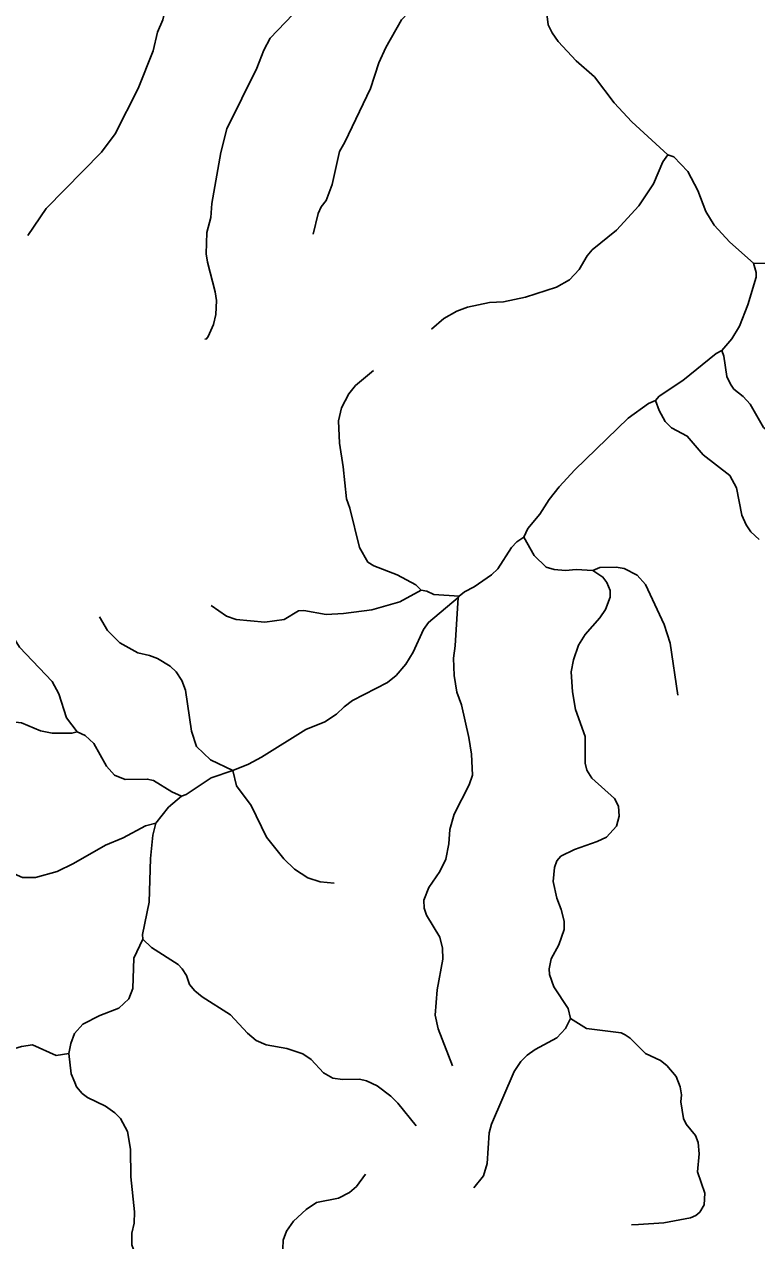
# Model space of a CAD drawing. Extents: x 577 to 602.9, y 7483.8 to 7511.6.
# Drawn here: x 584.92 to 587.062, y 7502.761 to 7506.321 of the extents above; entities that cross this region are included whole.
import ezdxf

# ---------------------------------------------------------------- set-up
doc = ezdxf.new("R2010")
doc.units = 0
doc.header["$LTSCALE"] = 0.032
doc.layers.add('7', color=7, linetype='Continuous', lineweight=25)

msp = doc.modelspace()

# ---------------------------------------------------------------- linework, layer by layer
at = {"layer": '7'}
msp.add_line((586.1888, 7504.6436), (586.1923, 7504.6472), dxfattribs=at)
for points in [[(584.9299, 7505.7035), (584.9839, 7505.7822), (585.1457, 7505.9474), (585.1858, 7506.0005), (585.2528, 7506.1337), (585.297, 7506.2433), (585.31, 7506.2988), (585.3248, 7506.3348), (585.3493, 7506.4394), (585.3525, 7506.4672), (585.3607, 7506.4901), (585.3836, 7506.5915), (585.3967, 7506.6299), (585.4179, 7506.6683), (585.4409, 7506.6938), (585.4852, 7506.7311)], [(585.8234, 7506.5204), (585.785, 7506.4868), (585.7621, 7506.4558), (585.7057, 7506.3503), (585.6395, 7506.2809), (585.6207, 7506.2457), (585.6002, 7506.1926), (585.5128, 7506.0152), (585.4948, 7505.9457), (585.4686, 7505.797), (585.4653, 7505.7561), (585.4539, 7505.7119), (585.4523, 7505.6498), (585.4555, 7505.6253), (585.4784, 7505.5387), (585.4817, 7505.5133), (585.4801, 7505.4716), (585.4735, 7505.443), (585.458, 7505.4079), (585.4531, 7505.4005), (585.4478, 7505.3996)], [(586.0727, 7506.3839), (586.0604, 7506.3683), (586.0424, 7506.3552), (586.0236, 7506.3348), (585.977, 7506.2539), (585.9566, 7506.2089), (585.9329, 7506.1337), (585.8577, 7505.976), (585.8414, 7505.949), (585.8201, 7505.8525), (585.8029, 7505.8059), (585.7882, 7505.7871), (585.7792, 7505.7675), (585.7644, 7505.7072)], [(586.4528, 7506.3847), (586.4471, 7506.3601), (586.452, 7506.3201), (586.4634, 7506.2964), (586.4814, 7506.271), (586.5337, 7506.2146), (586.5876, 7506.1672), (586.6449, 7506.0912), (586.6972, 7506.0356), (586.8018, 7505.9392)], [(587.0528, 7505.622), (587.1157, 7505.6212), (587.1623, 7505.6294), (587.2473, 7505.6604), (587.3168, 7505.7046), (587.3789, 7505.7528), (587.4345, 7505.7831), (587.5113, 7505.8166), (587.553, 7505.8542), (587.5963, 7505.9147), (587.6323, 7505.9563), (587.665, 7505.9817), (587.7091, 7506.0027)], [(586.8018, 7505.9392), (586.7879, 7505.9187), (586.7601, 7505.8542), (586.7176, 7505.7896), (586.6522, 7505.7193), (586.5811, 7505.6613), (586.5664, 7505.6441), (586.5427, 7505.604), (586.5149, 7505.5738), (586.4765, 7505.5525), (586.3857, 7505.5231), (586.3212, 7505.5092), (586.2803, 7505.5068), (586.2165, 7505.4937), (586.1855, 7505.4814), (586.1471, 7505.4602), (586.1108, 7505.429)], [(586.8018, 7505.9392), (586.8198, 7505.9335), (586.8607, 7505.8901), (586.8901, 7505.8354), (586.913, 7505.7732), (586.9375, 7505.7332), (586.9833, 7505.6842), (587.0528, 7505.622)], [(587.0528, 7505.622), (587.0609, 7505.5951), (587.0609, 7505.5812), (587.0364, 7505.5002), (587.0119, 7505.4381), (586.9898, 7505.4013), (586.9604, 7505.367)], [(586.7658, 7505.2199), (586.7765, 7505.2329), (586.8459, 7505.2787), (586.944, 7505.358), (586.9604, 7505.367)], [(586.9604, 7505.367), (586.9661, 7505.3498), (586.9743, 7505.291), (586.9857, 7505.2681), (586.9955, 7505.2534), (587.0225, 7505.2321), (587.0429, 7505.2092), (587.0822, 7505.1414), (587.1206, 7505.1111), (587.1386, 7505.1079), (587.177, 7505.1144), (587.2056, 7505.1308), (587.2334, 7505.1577), (587.2645, 7505.1765), (587.3241, 7505.1921), (587.3388, 7505.1994), (587.3576, 7505.2158), (587.4091, 7505.2754), (587.4304, 7505.2926), (587.4516, 7505.2992), (587.4721, 7505.291), (587.4843, 7505.2787), (587.4974, 7505.2575), (587.5326, 7505.0866)], [(585.9414, 7505.3082), (585.8888, 7505.264), (585.8691, 7505.2403), (585.8479, 7505.1986), (585.8389, 7505.161), (585.8414, 7505.0956), (585.8528, 7505.0261), (585.8626, 7504.933), (585.8724, 7504.9052), (585.9002, 7504.7899), (585.9247, 7504.7474), (585.9427, 7504.7368), (586.0106, 7504.7106), (586.0653, 7504.6812), (586.0809, 7504.6657)], [(586.3808, 7504.8202), (586.3923, 7504.8455), (586.4274, 7504.888), (586.4552, 7504.9305), (586.4847, 7504.9681), (586.5304, 7505.0171), (586.6857, 7505.1684), (586.7454, 7505.2117), (586.7658, 7505.2199)], [(586.7658, 7505.2199), (586.7765, 7505.1913), (586.7945, 7505.1586), (586.8133, 7505.1406), (586.859, 7505.1161), (586.9056, 7505.0613), (586.9833, 7505.0008), (587.0029, 7504.9648), (587.0184, 7504.8847), (587.0315, 7504.8561), (587.0454, 7504.8357), (587.0691, 7504.8136)], [(586.3808, 7504.8202), (586.3604, 7504.8071), (586.3449, 7504.7899), (586.3048, 7504.7278), (586.2868, 7504.7098), (586.2362, 7504.6747), (586.2075, 7504.6599), (586.1923, 7504.6472)], [(586.3808, 7504.8202), (586.4111, 7504.767), (586.4462, 7504.7327), (586.4699, 7504.7262), (586.5026, 7504.7229), (586.5337, 7504.7262), (586.5827, 7504.7229)], [(584.727, 7504.7948), (584.7779, 7504.7482), (584.8049, 7504.7155), (584.8253, 7504.6763), (584.8597, 7504.5823), (584.8834, 7504.5341), (584.9062, 7504.4981), (585.0011, 7504.3984), (585.0207, 7504.3616), (585.0436, 7504.2913), (585.0746, 7504.2504)], [(586.5827, 7504.7229), (586.6032, 7504.7311), (586.6506, 7504.7327), (586.6743, 7504.7286), (586.7127, 7504.709), (586.7364, 7504.682), (586.7912, 7504.5651), (586.8092, 7504.5104), (586.8313, 7504.358)], [(586.5827, 7504.7229), (586.6122, 7504.7033), (586.6236, 7504.6877), (586.6334, 7504.664), (586.6334, 7504.6444), (586.6195, 7504.6084), (586.6032, 7504.5839), (586.5599, 7504.5357), (586.5411, 7504.5038), (586.5263, 7504.4613), (586.5198, 7504.4262), (586.5231, 7504.3681), (586.5321, 7504.3158), (586.5607, 7504.2373), (586.5599, 7504.1589), (586.5648, 7504.1384), (586.5803, 7504.1147), (586.6457, 7504.0559), (586.6579, 7504.033), (586.6596, 7504.0036), (586.6522, 7503.975), (586.6228, 7503.9423), (586.5958, 7503.9292), (586.5288, 7503.9063), (586.4896, 7503.8867), (586.4773, 7503.8728), (586.4708, 7503.854), (586.4667, 7503.8123), (586.4773, 7503.7641), (586.4904, 7503.7305), (586.4986, 7503.6962), (586.4986, 7503.6717), (586.483, 7503.6276), (586.461, 7503.5859), (586.4552, 7503.5573), (586.456, 7503.5401), (586.4691, 7503.5041), (586.5108, 7503.4412), (586.5174, 7503.4118)], [(585.4664, 7504.6202), (585.5111, 7504.5896), (585.5397, 7504.579), (585.6231, 7504.5717), (585.6803, 7504.5798), (585.722, 7504.6052), (585.7375, 7504.606), (585.8029, 7504.5945), (585.8536, 7504.597), (585.9362, 7504.6076), (586.0187, 7504.6313), (586.0809, 7504.6657)], [(586.0809, 7504.6657), (586.0972, 7504.6624), (586.1176, 7504.6526), (586.1923, 7504.6472)], [(585.5299, 7504.1376), (585.5757, 7504.1556), (585.6141, 7504.176), (585.7433, 7504.2578), (585.7989, 7504.2798), (585.8332, 7504.3019), (585.8553, 7504.324), (585.8798, 7504.342), (585.982, 7504.3951), (586.0073, 7504.4155), (586.0359, 7504.4482), (586.0572, 7504.4834), (586.0874, 7504.5504), (586.1021, 7504.5708), (586.1888, 7504.6436)], [(586.1888, 7504.6436), (586.1806, 7504.5022), (586.1749, 7504.4662), (586.1773, 7504.4155), (586.1855, 7504.3665), (586.1986, 7504.3297), (586.2206, 7504.2341), (586.228, 7504.185), (586.2304, 7504.1237), (586.2215, 7504.0951), (586.1773, 7504.0093), (586.165, 7503.9643), (586.1618, 7503.9226), (586.1528, 7503.8777), (586.1356, 7503.8417), (586.1029, 7503.7951), (586.089, 7503.7583), (586.0898, 7503.7346), (586.0964, 7503.7142), (586.1356, 7503.6496), (586.143, 7503.6177), (586.1438, 7503.585), (586.1274, 7503.496), (586.1217, 7503.4216), (586.1307, 7503.3815), (586.172, 7503.2732)], [(585.1395, 7504.5869), (585.1637, 7504.5471), (585.1989, 7504.5112), (585.252, 7504.4817), (585.2863, 7504.4744), (585.3092, 7504.4654), (585.3468, 7504.4425), (585.364, 7504.4262), (585.3803, 7504.4008), (585.3918, 7504.3722), (585.4089, 7504.2521), (585.4237, 7504.2079), (585.4645, 7504.1687), (585.5299, 7504.1376)], [(584.5625, 7504.4889), (584.612, 7504.4572), (584.6586, 7504.4114), (584.6831, 7504.4008), (584.7256, 7504.3902), (584.7509, 7504.3747), (584.764, 7504.36), (584.7894, 7504.3191), (584.8327, 7504.2929), (584.8662, 7504.2823), (584.912, 7504.2774), (584.9675, 7504.2537), (585.0011, 7504.2471), (585.0591, 7504.2463), (585.0746, 7504.2504)], [(584.461, 7504.2424), (584.5106, 7504.2038), (584.5597, 7504.1556), (584.6202, 7504.0878), (584.6594, 7504.0363), (584.7142, 7503.9782), (584.8376, 7503.8671), (584.8727, 7503.8425), (584.9144, 7503.8246), (584.9528, 7503.8246), (585.0158, 7503.8417), (585.064, 7503.8654), (585.1572, 7503.9194), (585.2095, 7503.9406), (585.2749, 7503.9758), (585.3043, 7503.9831)], [(585.0746, 7504.2504), (585.0983, 7504.2398), (585.1237, 7504.2169), (585.1605, 7504.1499), (585.1842, 7504.1237), (585.2152, 7504.1115), (585.2798, 7504.1123), (585.2978, 7504.1082), (585.3517, 7504.0747), (585.3795, 7504.0624)], [(585.3795, 7504.0624), (585.3934, 7504.0673), (585.4662, 7504.1164), (585.5299, 7504.1376)], [(585.5299, 7504.1376), (585.5406, 7504.0927), (585.5839, 7504.0354), (585.6288, 7503.9423), (585.6787, 7503.8785), (585.7098, 7503.8483), (585.749, 7503.8237), (585.785, 7503.8115), (585.8258, 7503.8073)], [(585.3043, 7503.9831), (585.3419, 7504.0305), (585.3795, 7504.0624)], [(585.3043, 7503.9831), (585.2961, 7503.948), (585.2888, 7503.8801), (585.2847, 7503.7518), (585.2659, 7503.657), (585.2667, 7503.6439)], [(585.2667, 7503.6439), (585.2406, 7503.5883), (585.2373, 7503.4992), (585.2258, 7503.469), (585.1964, 7503.442), (585.1408, 7503.4208), (585.091, 7503.3946), (585.0665, 7503.3676), (585.0558, 7503.3382), (585.0501, 7503.3088)], [(585.2667, 7503.6439), (585.2921, 7503.6194), (585.3697, 7503.5695), (585.382, 7503.5573), (585.3942, 7503.5376), (585.4032, 7503.5115), (585.4188, 7503.4927), (585.44, 7503.4747), (585.5226, 7503.4224), (585.5732, 7503.3684), (585.5986, 7503.3472), (585.6272, 7503.3349), (585.6877, 7503.3243), (585.7351, 7503.3079), (585.7588, 7503.2916), (585.7948, 7503.2524), (585.8226, 7503.2368), (585.8503, 7503.2327), (585.9002, 7503.2336), (585.9206, 7503.2295), (585.9525, 7503.2148), (585.9918, 7503.1845), (586.0122, 7503.1641), (586.0663, 7503.0977)], [(586.2346, 7502.916), (586.2631, 7502.9507), (586.2738, 7502.9875), (586.2795, 7503.0766), (586.286, 7503.1028), (586.3531, 7503.2565), (586.3727, 7503.2859), (586.3907, 7503.3039), (586.4144, 7503.321), (586.4773, 7503.3554), (586.5026, 7503.3823), (586.5174, 7503.4118)], [(586.5174, 7503.4118), (586.5639, 7503.3823), (586.6661, 7503.3693), (586.6776, 7503.3635), (586.6923, 7503.3537), (586.7364, 7503.3096), (586.7806, 7503.2883), (586.7994, 7503.2736), (586.8263, 7503.2417), (586.8386, 7503.2115), (586.8419, 7503.1878), (586.8402, 7503.1674), (586.8476, 7503.1191), (586.8558, 7503.1028), (586.8827, 7503.0693), (586.8909, 7503.0488), (586.8934, 7503.0153), (586.8893, 7502.963), (586.9105, 7502.9001), (586.9089, 7502.8665), (586.8958, 7502.8453), (586.8844, 7502.8355), (586.868, 7502.8281), (586.7904, 7502.8134), (586.716, 7502.8085), (586.6956, 7502.8074)], [(584.7142, 7503.3243), (584.7313, 7503.312), (584.7485, 7503.3096), (584.7697, 7503.3153), (584.8695, 7503.3169), (584.912, 7503.33), (584.9438, 7503.3341), (585.0133, 7503.303), (585.0501, 7503.3088)], [(585.2733, 7502.6875), (585.2438, 7502.7219), (585.234, 7502.7497), (585.234, 7502.7832), (585.2414, 7502.8126), (585.2422, 7502.8461), (585.2316, 7502.9483), (585.2308, 7503.0292), (585.2218, 7503.0807), (585.2013, 7503.1191), (585.185, 7503.1355), (585.1572, 7503.1551), (585.1049, 7503.1804), (585.0893, 7503.1919), (585.0722, 7503.2115), (585.0673, 7503.2246), (585.0575, 7503.2499), (585.0501, 7503.3088)], [(585.9177, 7502.9557), (585.8912, 7502.9197), (585.8708, 7502.9025), (585.8389, 7502.8862), (585.7743, 7502.8731), (585.7441, 7502.8527), (585.7073, 7502.8183), (585.6869, 7502.7897), (585.6771, 7502.7627), (585.6754, 7502.7121), (585.664, 7502.6655)]]:
    msp.add_lwpolyline(points, dxfattribs=at)

doc.saveas('drawing.dxf')
